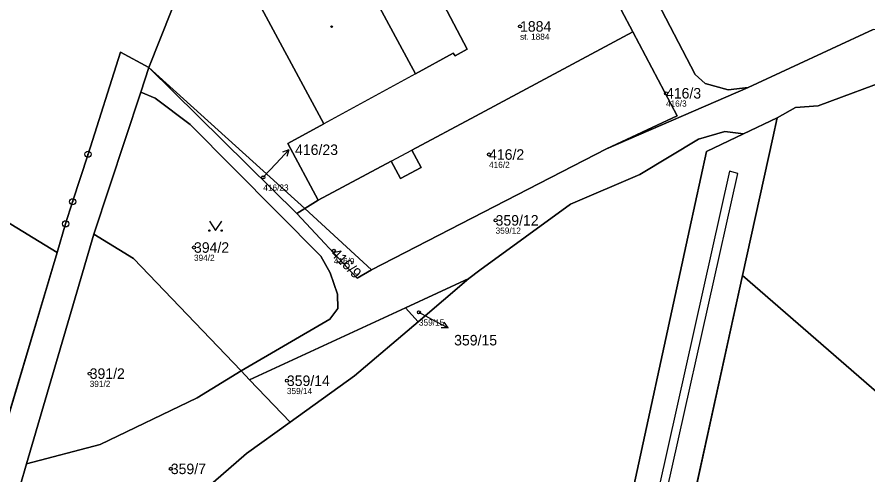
# Model space of a CAD drawing. Extents: x -734965 to -732523, y -1026217 to -1023680.
# Drawn here: x -733146.8 to -733009.3, y -1024431.5 to -1024357.5 of the extents above; entities that cross this region are included whole.
import ezdxf

# ---------------------------------------------------------------- set-up
doc = ezdxf.new("R2010")
doc.units = 0
for name, color, linetype in [('Vrstva 1', 7, 'Continuous'), ('Vrstva 13', 7, 'Continuous'), ('Vrstva 2', 7, 'Continuous'), ('Vrstva 3', 7, 'Continuous'), ('Vrstva 4', 7, 'Continuous'), ('Vrstva 5', 7, 'Continuous'), ('Vrstva 50', 7, 'Continuous'), ('Vrstva 51', 7, 'Continuous'), ('Vrstva 52', 7, 'Continuous'), ('Vrstva 7', 7, 'Continuous'), ('Vrstva 8', 7, 'Continuous')]:
    doc.layers.add(name, color=color, linetype=linetype)

msp = doc.modelspace()

# ---------------------------------------------------------------- linework, layer by layer
at = {"layer": 'Vrstva 1'}
for p, q in [((-733126.81, -1024369.67), (-733125.48, -1024365.65)), ((-733125.48, -1024365.65), (-733101.56, -1024389.29)), ((-733125.48, -1024365.65), (-733100.23, -1024388.46)), ((-733051.43, -1024378.83), (-733028.48, -1024368.9)), ((-733134.42, -1024392.6), (-733126.81, -1024369.67)), ((-733029.25, -1024376.39), (-733023.78, -1024373.78)), ((-733089.43, -1024398.38), (-733051.43, -1024378.83)), ((-733098.1, -1024387.13), (-733100.23, -1024388.46)), ((-733100.23, -1024388.46), (-733101.56, -1024389.29)), ((-733100.23, -1024388.46), (-733089.43, -1024398.38)), ((-733145.29, -1024429.73), (-733134.42, -1024392.6)), ((-733150.92, -1024430.86), (-733140.35, -1024395.56)), ((-733073.68, -1024399.76), (-733071.92, -1024398.43)), ((-733029.39, -1024399.27), (-733039.02, -1024443.03)), ((-733073.68, -1024399.76), (-733083.97, -1024404.51)), ((-733081.91, -1024406.76), (-733073.68, -1024399.76)), ((-733083.97, -1024404.51), (-733109.18, -1024416.14)), ((-733081.91, -1024406.76), (-733083.97, -1024404.51)), ((-733096.21, -1024406.34), (-733110.53, -1024414.73)), ((-733110.53, -1024414.73), (-733117.65, -1024419.05)), ((-733109.18, -1024416.14), (-733110.53, -1024414.73)), ((-733109.18, -1024416.14), (-733102.61, -1024423)), ((-733146.34, -1024433.28), (-733145.29, -1024429.73))]:
    msp.add_line(p, q, dxfattribs=at)
for points in [[(-733125.48, -1024365.65), (-733119.92, -1024351.64), (-733112.73, -1024333.64), (-733109.42, -1024325.35), (-733121.7, -1024314.03), (-733110.04, -1024308.33), (-733105.32, -1024296.98), (-733110.67, -1024292.33)], [(-733028.48, -1024368.9), (-733031.71, -1024369.27), (-733035.45, -1024368.24), (-733037.09, -1024366.81), (-733045.87, -1024349.85), (-733036.72, -1024344.63), (-733038.45, -1024341.54), (-733046.54, -1024346.03), (-733044.36, -1024339.67), (-733047.63, -1024334.37)], [(-733056.23, -1024342.64), (-733078.29, -1024354.46), (-733073.98, -1024362.68), (-733075.91, -1024363.76), (-733076.22, -1024363.36), (-733082.34, -1024366.71), (-733094.61, -1024343.89), (-733109.46, -1024351.9), (-733097.15, -1024374.75), (-733103, -1024377.95), (-733098.1, -1024387.13)], [(-733047.15, -1024359.92), (-733050.93, -1024352.73), (-733049.79, -1024352.14), (-733051.19, -1024349.47), (-733052.33, -1024350.07), (-733055.52, -1024343.99)], [(-733028.48, -1024368.9), (-733008.23, -1024359.5), (-733002.99, -1024359.36)], [(-733098.1, -1024387.13), (-733086.27, -1024380.81), (-733084.77, -1024383.63), (-733081.43, -1024381.85), (-733082.93, -1024379.03), (-733072.64, -1024373.53), (-733047.15, -1024359.92)], [(-733051.43, -1024378.83), (-733039.96, -1024373.47), (-733047.15, -1024359.92)], [(-733140.35, -1024395.56), (-733193.18, -1024363.32), (-733208.72, -1024380.57)], [(-733140.35, -1024395.56), (-733138.96, -1024390.94), (-733137.83, -1024387.37), (-733135.34, -1024379.68), (-733130.09, -1024363.18), (-733125.48, -1024365.65)], [(-732999.64, -1024365.62), (-733004.39, -1024367.1), (-733017.18, -1024371.85), (-733020.81, -1024372.11), (-733023.78, -1024373.78)], [(-733126.81, -1024369.67), (-733124.49, -1024370.62), (-733118.81, -1024374.88), (-733097.67, -1024396.16), (-733096.13, -1024398.87), (-733094.96, -1024402.31), (-733094.92, -1024404.65), (-733096.21, -1024406.34)], [(-733023.78, -1024373.78), (-733024.5, -1024377.06), (-733029.39, -1024399.27)], [(-733071.92, -1024398.43), (-733057.24, -1024387.76), (-733046.02, -1024382.96), (-733036.53, -1024377.26), (-733032.28, -1024376.03), (-733029.25, -1024376.39)], [(-733029.25, -1024376.39), (-733035.23, -1024379.26), (-733037.98, -1024391.87), (-733049.06, -1024442.72), (-733053.41, -1024441.79), (-733055.82, -1024452.86), (-733051.49, -1024453.79), (-733068.36, -1024530.35)], [(-733101.56, -1024389.29), (-733091.75, -1024399.75), (-733089.43, -1024398.38)], [(-733110.53, -1024414.73), (-733127.98, -1024396.52), (-733134.42, -1024392.6)], [(-733029.39, -1024399.27), (-733003.63, -1024421.65), (-732985.91, -1024430.59)], [(-733102.61, -1024423), (-733092.21, -1024415.53), (-733081.91, -1024406.76)], [(-733117.65, -1024419.05), (-733133.37, -1024426.62), (-733145.29, -1024429.73)], [(-733128.34, -1024444.32), (-733109.68, -1024428.08), (-733102.61, -1024423)]]:
    msp.add_lwpolyline(points, dxfattribs=at)
at = {"layer": 'Vrstva 13'}
msp.add_lwpolyline([(-733066.57, -1024546.41), (-733064.43, -1024536.8), (-733064.02, -1024534.96), (-733045.63, -1024452.41), (-733046.75, -1024450.64), (-733049.6, -1024450.13), (-733050.56, -1024448.63), (-733050.47, -1024448.31), (-733049.03, -1024447.52), (-733046.36, -1024448.08), (-733044.55, -1024447.13), (-733030.17, -1024382.81), (-733031.5, -1024382.42), (-733045.75, -1024446.18), (-733046.57, -1024446.61), (-733049.25, -1024446.05), (-733051.66, -1024447.36), (-733052.08, -1024448.85)], dxfattribs=at)
at = {"layer": 'Vrstva 3'}
msp.add_lwpolyline([(-733115.7, -1024390.53), (-733114.7, -1024392.03), (-733113.7, -1024390.53)], dxfattribs=at)
for centre in [(-733115.7, -1024392.03), (-733113.7, -1024392.03)]:
    msp.add_circle(centre, 0.1, dxfattribs=at)
at = {"layer": 'Vrstva 4'}
for p, q in [((-733082.34, -1024366.71), (-733097.15, -1024374.75)), ((-733086.27, -1024380.81), (-733082.93, -1024379.03))]:
    msp.add_line(p, q, dxfattribs=at)
at = {"layer": 'Vrstva 5'}
msp.add_circle((-733095.91, -1024359.05), 0.122, dxfattribs=at)
at = {"layer": 'Vrstva 50'}
for centre in [(-733065.41, -1024359.02), (-733041.79, -1024369.83), (-733070.43, -1024379.73), (-733106.97, -1024383.42), (-733069.37, -1024390.38), (-733118.19, -1024394.77), (-733095.55, -1024395.3), (-733081.78, -1024405.24), (-733135.07, -1024415.16), (-733103.15, -1024416.31), (-733121.94, -1024430.56)]:
    msp.add_circle(centre, 0.25, dxfattribs=at)
at = {"layer": 'Vrstva 51'}
for points in [[(-733236.74, -1024346.26), (-733208.72, -1024380.57), (-733193.18, -1024363.32), (-733140.35, -1024395.56), (-733138.96, -1024390.94), (-733137.83, -1024387.37), (-733135.34, -1024379.68), (-733130.09, -1024363.18), (-733125.48, -1024365.65), (-733119.92, -1024351.64), (-733112.73, -1024333.64), (-733109.42, -1024325.35), (-733121.7, -1024314.03), (-733110.04, -1024308.33), (-733105.32, -1024296.98), (-733110.67, -1024292.33), (-733125.82, -1024310.28), (-733143.82, -1024293.88), (-733167.38, -1024272.37), (-733165.37, -1024270.15), (-733158.43, -1024262.9), (-733152.07, -1024255.37), (-733153.16, -1024254.38)], [(-733002.48, -1024303.16), (-733010.7, -1024304.2), (-733010.3, -1024311.96), (-733016.86, -1024312.84), (-733035.18, -1024325.68), (-733047.63, -1024334.37), (-733044.36, -1024339.67), (-733046.54, -1024346.03), (-733038.45, -1024341.54), (-733036.72, -1024344.63), (-733045.87, -1024349.85), (-733037.09, -1024366.81), (-733035.45, -1024368.24), (-733031.71, -1024369.27), (-733028.48, -1024368.9), (-733008.23, -1024359.5)], [(-733094.61, -1024343.89), (-733082.34, -1024366.71), (-733076.22, -1024363.36), (-733075.91, -1024363.76), (-733073.98, -1024362.68), (-733078.29, -1024354.46)], [(-733119.92, -1024351.64), (-733125.48, -1024365.65), (-733100.23, -1024388.46), (-733098.1, -1024387.13), (-733103, -1024377.95), (-733097.15, -1024374.75), (-733109.46, -1024351.9)], [(-733008.23, -1024359.5), (-733028.48, -1024368.9), (-733051.43, -1024378.83), (-733089.43, -1024398.38), (-733091.75, -1024399.75), (-733101.56, -1024389.29), (-733125.48, -1024365.65), (-733126.81, -1024369.67), (-733124.49, -1024370.62), (-733118.81, -1024374.88), (-733097.67, -1024396.16), (-733096.13, -1024398.87), (-733094.96, -1024402.31), (-733094.92, -1024404.65), (-733096.21, -1024406.34), (-733110.53, -1024414.73), (-733109.18, -1024416.14), (-733083.97, -1024404.51), (-733073.68, -1024399.76), (-733071.92, -1024398.43), (-733057.24, -1024387.76), (-733046.02, -1024382.96), (-733036.53, -1024377.26), (-733032.28, -1024376.03), (-733029.25, -1024376.39), (-733023.78, -1024373.78), (-733020.81, -1024372.11), (-733017.18, -1024371.85), (-733004.39, -1024367.1)]]:
    msp.add_lwpolyline(points, dxfattribs=at)
for points in [[(-733045.87, -1024349.85), (-733036.72, -1024344.63), (-733038.45, -1024341.54), (-733046.54, -1024346.03), (-733044.36, -1024339.67), (-733047.63, -1024334.37), (-733051.41, -1024337.06), (-733049.46, -1024340.8), (-733055.52, -1024343.99), (-733052.33, -1024350.07), (-733051.19, -1024349.47), (-733049.79, -1024352.14), (-733050.93, -1024352.73), (-733047.15, -1024359.92), (-733039.96, -1024373.47), (-733051.43, -1024378.83), (-733028.48, -1024368.9), (-733031.71, -1024369.27), (-733035.45, -1024368.24), (-733037.09, -1024366.81)], [(-733047.15, -1024359.92), (-733050.93, -1024352.73), (-733049.79, -1024352.14), (-733051.19, -1024349.47), (-733052.33, -1024350.07), (-733055.52, -1024343.99), (-733056.23, -1024342.64), (-733078.29, -1024354.46), (-733073.98, -1024362.68), (-733075.91, -1024363.76), (-733076.22, -1024363.36), (-733082.34, -1024366.71), (-733094.61, -1024343.89), (-733109.46, -1024351.9), (-733097.15, -1024374.75), (-733103, -1024377.95), (-733098.1, -1024387.13), (-733086.27, -1024380.81), (-733084.77, -1024383.63), (-733081.43, -1024381.85), (-733082.93, -1024379.03), (-733072.64, -1024373.53)], [(-733051.43, -1024378.83), (-733039.96, -1024373.47), (-733047.15, -1024359.92), (-733072.64, -1024373.53), (-733082.93, -1024379.03), (-733081.43, -1024381.85), (-733084.77, -1024383.63), (-733086.27, -1024380.81), (-733098.1, -1024387.13), (-733100.23, -1024388.46), (-733089.43, -1024398.38)], [(-733208.72, -1024380.57), (-733207.2, -1024382.43), (-733214, -1024391.76), (-733150.92, -1024430.86), (-733140.35, -1024395.56), (-733193.18, -1024363.32)], [(-733125.48, -1024365.65), (-733130.09, -1024363.18), (-733135.34, -1024379.68), (-733137.83, -1024387.37), (-733138.96, -1024390.94), (-733140.35, -1024395.56), (-733150.92, -1024430.86), (-733158.49, -1024438.01), (-733156.39, -1024443.32), (-733150.31, -1024450.75), (-733150.22, -1024450.42), (-733149.76, -1024448.41), (-733147.13, -1024436.77), (-733146.34, -1024433.28), (-733145.29, -1024429.73), (-733134.42, -1024392.6), (-733126.81, -1024369.67)], [(-733017.18, -1024371.85), (-733020.81, -1024372.11), (-733023.78, -1024373.78), (-733024.5, -1024377.06), (-733029.39, -1024399.27), (-733003.63, -1024421.65), (-732985.91, -1024430.59), (-732986.49, -1024425.31), (-732993.38, -1024363.94), (-732999.64, -1024365.62), (-733004.39, -1024367.1)], [(-733125.48, -1024365.65), (-733101.56, -1024389.29), (-733100.23, -1024388.46)], [(-733126.81, -1024369.67), (-733134.42, -1024392.6), (-733127.98, -1024396.52), (-733110.53, -1024414.73), (-733096.21, -1024406.34), (-733094.92, -1024404.65), (-733094.96, -1024402.31), (-733096.13, -1024398.87), (-733097.67, -1024396.16), (-733118.81, -1024374.88), (-733124.49, -1024370.62)], [(-733046.11, -1024475.18), (-733043.93, -1024465.27), (-733039.02, -1024443.03), (-733029.39, -1024399.27), (-733024.5, -1024377.06), (-733023.78, -1024373.78), (-733029.25, -1024376.39), (-733035.23, -1024379.26), (-733037.98, -1024391.87), (-733049.06, -1024442.72), (-733053.41, -1024441.79), (-733055.82, -1024452.86), (-733051.49, -1024453.79), (-733068.36, -1024530.35), (-733060.17, -1024539.06), (-733052.33, -1024503.45)], [(-733128.34, -1024444.32), (-733133.83, -1024449.08), (-733068.36, -1024530.35), (-733051.49, -1024453.79), (-733055.82, -1024452.86), (-733053.41, -1024441.79), (-733049.06, -1024442.72), (-733037.98, -1024391.87), (-733035.23, -1024379.26), (-733029.25, -1024376.39), (-733032.28, -1024376.03), (-733036.53, -1024377.26), (-733046.02, -1024382.96), (-733057.24, -1024387.76), (-733071.92, -1024398.43), (-733073.68, -1024399.76), (-733081.91, -1024406.76), (-733092.21, -1024415.53), (-733102.61, -1024423), (-733109.68, -1024428.08)], [(-733101.56, -1024389.29), (-733091.75, -1024399.75), (-733089.43, -1024398.38), (-733100.23, -1024388.46)], [(-733134.42, -1024392.6), (-733145.29, -1024429.73), (-733133.37, -1024426.62), (-733117.65, -1024419.05), (-733110.53, -1024414.73), (-733127.98, -1024396.52)], [(-733031.49, -1024447.51), (-733026.1, -1024450.72), (-732994.62, -1024460.55), (-732990.52, -1024445.73), (-732985.91, -1024430.59), (-733003.63, -1024421.65), (-733029.39, -1024399.27), (-733039.02, -1024443.03)], [(-733081.91, -1024406.76), (-733073.68, -1024399.76), (-733083.97, -1024404.51)], [(-733092.21, -1024415.53), (-733081.91, -1024406.76), (-733083.97, -1024404.51), (-733109.18, -1024416.14), (-733102.61, -1024423)], [(-733102.61, -1024423), (-733109.18, -1024416.14), (-733110.53, -1024414.73), (-733117.65, -1024419.05), (-733133.37, -1024426.62), (-733145.29, -1024429.73), (-733146.34, -1024433.28), (-733135.11, -1024438.03), (-733128.34, -1024444.32), (-733109.68, -1024428.08)]]:
    msp.add_lwpolyline(points, close=True, dxfattribs=at)
at = {"layer": 'Vrstva 52'}
msp.add_lwpolyline([(-733056.23, -1024342.64), (-733078.29, -1024354.46), (-733073.98, -1024362.68), (-733075.91, -1024363.76), (-733076.22, -1024363.36), (-733082.34, -1024366.71), (-733097.15, -1024374.75), (-733103, -1024377.95), (-733098.1, -1024387.13), (-733086.27, -1024380.81), (-733082.93, -1024379.03), (-733072.64, -1024373.53), (-733047.15, -1024359.92), (-733050.93, -1024352.73), (-733052.33, -1024350.07), (-733055.52, -1024343.99)], close=True, dxfattribs=at)
at = {"layer": 'Vrstva 7'}
for p, q in [((-733104.87, -1024381.16), (-733102.82, -1024378.96)), ((-733102.82, -1024378.96), (-733103.87, -1024379.36)), ((-733102.82, -1024378.96), (-733103.14, -1024380.04)), ((-733106.97, -1024383.42), (-733104.87, -1024381.16)), ((-733081.78, -1024405.24), (-733079.72, -1024406.35)), ((-733079.72, -1024406.35), (-733077.07, -1024407.76)), ((-733077.07, -1024407.76), (-733077.72, -1024406.85)), ((-733077.07, -1024407.76), (-733078.19, -1024407.73))]:
    msp.add_line(p, q, dxfattribs=at)
at = {"layer": 'Vrstva 8'}
for centre, radius in [((-733135.34, -1024379.68), 0.5), ((-733135.34, -1024379.68), 0.0303), ((-733137.83, -1024387.37), 0.5), ((-733137.83, -1024387.37), 0.0303), ((-733138.96, -1024390.94), 0.5), ((-733138.96, -1024390.94), 0.0303)]:
    msp.add_circle(centre, radius, dxfattribs=at)

# ---------------------------------------------------------------- texts
at = {"layer": 'Vrstva 2'}
for s, p in [('1884', (-733065.41, -1024359.87)), ('416/3', (-733041.79, -1024370.68)), ('416/23', (-733101.83, -1024379.81)), ('416/2', (-733070.43, -1024380.58)), ('359/12', (-733069.37, -1024391.23)), ('394/2', (-733118.19, -1024395.62)), ('359/15', (-733076.08, -1024410.6)), ('391/2', (-733135.07, -1024416.01)), ('359/14', (-733103.15, -1024417.16)), ('359/7', (-733121.94, -1024431.41))]:
    msp.add_text(s, height=1.7, dxfattribs=at).set_placement(p)
msp.add_text('416/9', height=1.7, rotation=315, dxfattribs=at).set_placement((-733096.15, -1024395.9))
at = {"layer": 'Vrstva 50'}
for s, p in [('st. 1884', (-733065.41, -1024361.18)), ('416/3', (-733041.79, -1024371.99)), ('416/2', (-733070.43, -1024381.89)), ('416/23', (-733106.97, -1024385.58)), ('359/12', (-733069.37, -1024392.54)), ('394/2', (-733118.19, -1024396.93)), ('416/9', (-733095.55, -1024397.46)), ('359/15', (-733081.78, -1024407.4)), ('391/2', (-733135.07, -1024417.32)), ('359/14', (-733103.15, -1024418.47))]:
    msp.add_text(s, height=1, dxfattribs=at).set_placement(p)

doc.saveas('drawing.dxf')
